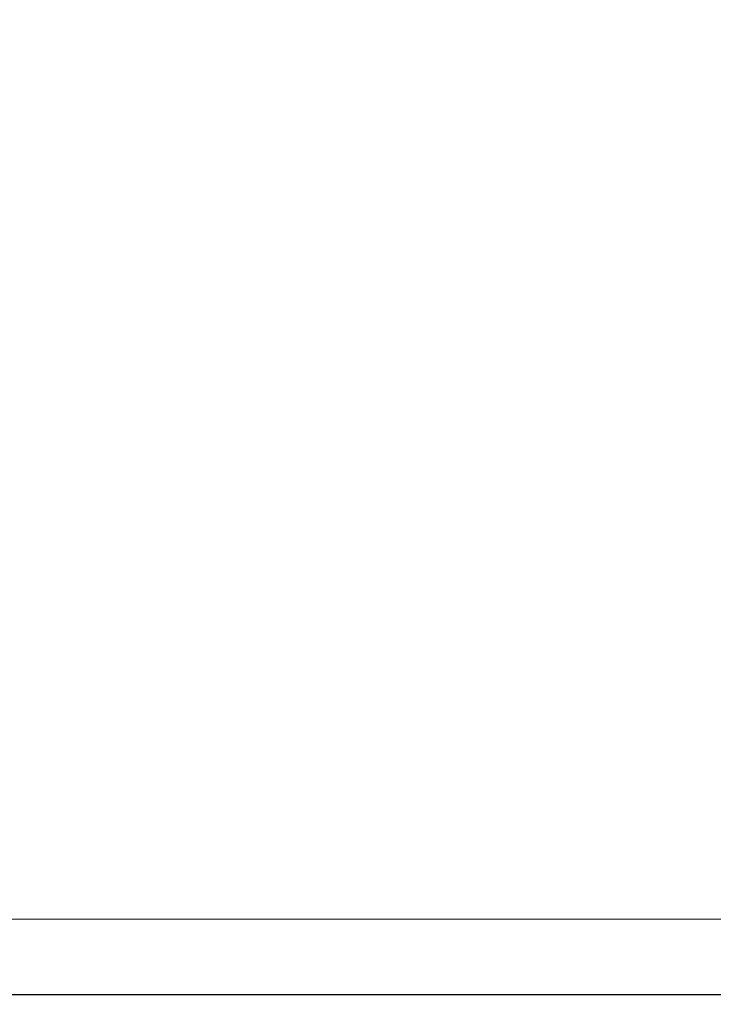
# Model space of a CAD drawing. Header units: millimetres. Extents: x 23192 to 177760, y -399809 to -79279.
# Tile 432 of 656: x 60920 to 60934, y -195415 to -195395. Entities that reach past the tile are written whole.
import ezdxf

# ---------------------------------------------------------------- set-up
doc = ezdxf.new("R2010")
doc.units = ezdxf.units.MM
doc.layers.get('0').update_dxf_attribs({"lineweight": 0})
doc.layers.add('!! 0_ Istn-sciany', color=3, linetype='Continuous', lineweight=30)
doc.layers.add('Dimension (ISO)', color=7, linetype='Continuous', lineweight=25)
doc.layers.add('Powierzchnia', color=140, linetype='Continuous', lineweight=5, plot=False)
doc.styles.add('Note Text (ISO)', font='tahoma.ttf')
doc.dimstyles.new('Default (ISO)', dxfattribs={"dimscale": 5, "dimtxt": 5, "dimasz": 5, "dimexe": 3.175, "dimexo": 0, "dimgap": 0.762, "dimtad": 1, "dimdec": 0, "dimrnd": 1e-08, "dimzin": 0, "dimtxsty": 'Note Text (ISO)', "dimcen": 0.09, "dimdle": 10, "dimclrd": 256, "dimclre": 256, "dimclrt": 256, "dimazin": 0, "dimtfac": 0.70104, "dimtmove": 0, "dimatfit": 3, "dimfxl": 1, "dimtolj": 1, "dimtzin": 0, "dimlwd": -1, "dimlwe": -1, "dimarcsym": 0})

# ---------------------------------------------------------------- blocks, each defined once
blk = doc.blocks.new('*D1419')
at = {"layer": 'DEFPOINTS', "color": 0, "transparency": 16777216}
for p in [(-689.76, 120.19), (510.24, 120.19), (510.24, 18.75)]:
    blk.add_point(p, dxfattribs=at)
at = {"layer": 'Dimension (ISO)', "transparency": 16777216}
for p, q in [((-689.76, 120.19), (-689.76, 2.88)), ((510.24, 120.19), (510.24, 2.88)), ((-664.76, 18.75), (485.24, 18.75))]:
    blk.add_line(p, q, dxfattribs=at)
for points in [[(-664.76, 22.92), (-664.76, 14.58), (-689.76, 18.75)], [(485.24, 22.92), (485.24, 14.58), (510.24, 18.75)]]:
    blk.add_solid(points, dxfattribs=at)
at = {"layer": 'Dimension (ISO)', "lineweight": 9, "transparency": 16777216, "insert": (-160.63, 48.6), "char_height": 25, "attachment_point": 1, "style": 'Note Text (ISO)'}
blk.add_mtext('\\A1;1200', dxfattribs=at)
blk = doc.blocks.new('A$C11ef928a')
at = {"layer": 'Dimension (ISO)', "lineweight": 9}
dim = blk.add_linear_dim(base=(510.24, 18.75), p1=(-689.76, 120.19), p2=(510.24, 120.19), angle=180, dimstyle='Default (ISO)', override={"dimdec": 0, "dimlfac": 1, "dimtp": 0, "dimtm": 0, "dimtdec": 2, "dimtofl": 0, "dimatfit": 1}, dxfattribs=at)
dim.commit()
dim.dimension.update_dxf_attribs({"geometry": '*D1419', "text_midpoint": (-125.68, 18.75), "dimtype": 128})

msp = doc.modelspace()

# ---------------------------------------------------------------- linework, layer by layer
at = {"layer": '!! 0_ Istn-sciany'}
msp.add_lwpolyline([(60850.56735, -195415.12813), (60964.56735, -195415.12813)], dxfattribs=at)
at = {"layer": 'Powierzchnia'}
msp.add_lwpolyline([(60824.56735, -195251.5883), (60955.56735, -195251.5883), (60955.56735, -195413.5883), (60824.56735, -195413.5883)], close=True, dxfattribs=at)

# ---------------------------------------------------------------- block references
at = {"xscale": -0.1, "yscale": 0.1, "zscale": 0.1, "rotation": 90}
msp.add_blockref('A$C11ef928a', (82225.12684, -195364.3052), dxfattribs=at)

doc.saveas('drawing.dxf')
